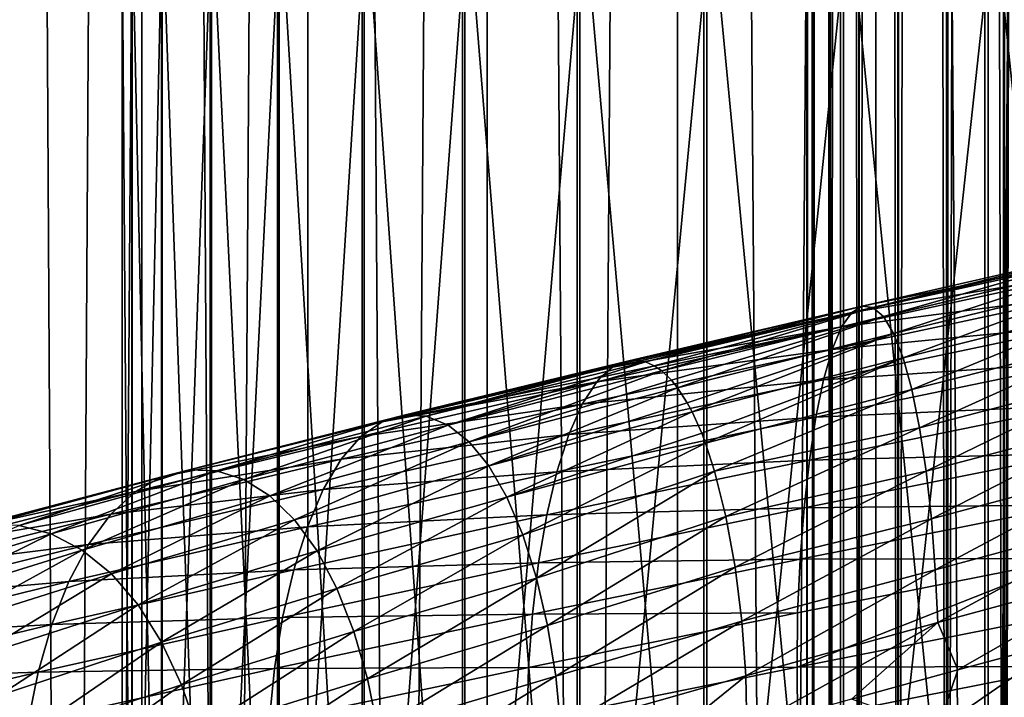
# Model space of a CAD drawing. Header units: metres. Extents: x -44 to 117, y -432 to 89.
# Tile 643 of 656: x -9.25 to -2.06, y -195.72 to -190.77. Entities that reach past the tile are written whole.
import ezdxf

# ---------------------------------------------------------------- set-up
doc = ezdxf.new("R2010")
doc.units = ezdxf.units.M
doc.layers.add('solid_125568', color=7, linetype='CONTINUOUS')

msp = doc.modelspace()

# ---------------------------------------------------------------- linework, layer by layer
at = {"layer": 'solid_125568'}
for points in [[(-3.456913, -15, 449.452515), (-3.456909, -205, 449.452484), (-3.5, -205, 450)], [(-3.5, -15, 450), (-3.5, -205, 450), (-3.458443, -205, 450.53775)], [(-3.456913, -15, 449.452515), (-3.5, -205, 450), (-3.5, -15, 450)], [(-3.456913, -15, 450.547516), (-3.5, -15, 450), (-3.458443, -205, 450.53775)], [(-3.456913, -15, 450.547516), (-3.458443, -205, 450.53775), (-3.331574, -205, 451.072662)], [(-3.456913, -15, 449.452515), (-3.328704, -15, 448.918457), (-3.456909, -205, 449.452484)], [(-3.328702, -15, 451.081543), (-3.456913, -15, 450.547516), (-3.331574, -205, 451.072662)], [(-3.328704, -15, 448.918457), (-3.328528, -205, 448.917908), (-3.456909, -205, 449.452484)], [(-3.328702, -15, 451.081543), (-3.331574, -205, 451.072662), (-3.122506, -205, 451.581116)], [(-3.328704, -15, 448.918457), (-3.118528, -15, 448.411041), (-3.328528, -205, 448.917908)], [(-3.118521, -15, 451.588959), (-3.328702, -15, 451.081543), (-3.122506, -205, 451.581116)], [(-3.118528, -15, 448.411041), (-3.118023, -205, 448.410065), (-3.328528, -205, 448.917908)], [(-3.118521, -15, 451.588959), (-3.122506, -205, 451.581116), (-2.836399, -205, 452.050568)], [(-3.118528, -15, 448.411041), (-2.831564, -15, 447.942749), (-3.118023, -205, 448.410065)], [(-2.83155, -15, 452.057251), (-3.118521, -15, 451.588959), (-2.836399, -205, 452.050568)], [(-2.831564, -15, 447.942749), (-2.83059, -205, 447.941406), (-3.118023, -205, 448.410065)], [(-2.83155, -15, 452.057251), (-2.836399, -205, 452.050568), (-2.48031, -205, 452.469421)], [(-2.831564, -15, 447.942749), (-2.474878, -15, 447.525146), (-2.83059, -205, 447.941406)], [(-2.474857, -15, 452.474884), (-2.83155, -15, 452.057251), (-2.48031, -205, 452.469421)], [(-2.474878, -15, 447.525146), (-2.473318, -205, 447.52356), (-2.83059, -205, 447.941406)], [(-2.474857, -15, 452.474884), (-2.48031, -205, 452.469421), (-2.063026, -205, 452.827362)], [(-2.44949, -21, 447.5), (-2.473318, -205, 447.52356), (-2.474878, -15, 447.525146)], [(-2.44949, -21, 452.5), (-2.474857, -15, 452.474884), (-2.063026, -205, 452.827362)], [(-2.44949, -21, 447.5), (-2.090868, -21.30682, 447.193176), (-2.473318, -205, 447.52356)], [(-2.090868, -21.306822, 452.806824), (-2.44949, -21, 452.5), (-2.063026, -205, 452.827362)], [(-2.090868, -21.30682, 447.193176), (-2.055024, -205, 447.16684), (-2.473318, -205, 447.52356)], [(-2.090868, -21.30682, 447.193176), (-1.716968, -21.549931, 446.950073), (-2.055024, -205, 447.16684)], [(-1.716967, -21.549931, 453.049927), (-2.090868, -21.306822, 452.806824), (-2.063026, -205, 452.827362)], [(-1.716967, -21.549931, 453.049927), (-2.063026, -205, 452.827362), (-1.594842, -205, 453.115509)], [(-1.509208, -312.366974, 242.247192), (-1.509208, -117.572006, 207.899582), (-2.998006, -117.617592, 207.641052)], [(-2.998006, -312.412567, 241.988663), (-2.998006, -117.617592, 207.641052), (-4.446262, -117.692879, 207.214066)], [(-2.998006, -312.412567, 241.988663), (-1.509208, -312.366974, 242.247192), (-2.998006, -117.617592, 207.641052)], [(-4.446262, -312.487854, 241.561676), (-4.446262, -117.692879, 207.214066), (-5.834389, -117.79686, 206.62439)], [(-4.446262, -312.487854, 241.561676), (-2.998006, -312.412567, 241.988663), (-4.446262, -117.692879, 207.214066)], [(-5.834389, -312.591827, 240.972), (-5.834389, -117.79686, 206.62439), (-7.143617, -117.928116, 205.87999)], [(-5.834389, -312.591827, 240.972), (-4.446262, -312.487854, 241.561676), (-5.834389, -117.79686, 206.62439)], [(-7.143617, -312.723083, 240.2276), (-7.143617, -117.928116, 205.87999), (-8.356239, -118.084877, 204.990936)], [(-7.143617, -312.723083, 240.2276), (-5.834389, -312.591827, 240.972), (-7.143617, -117.928116, 205.87999)], [(-8.356239, -312.879852, 239.338547), (-8.356239, -118.084877, 204.990936), (-9.455857, -118.26503, 203.969254)], [(-8.356239, -312.879852, 239.338547), (-7.143617, -312.723083, 240.2276), (-8.356239, -118.084877, 204.990936)], [(-9.455857, -313.059998, 238.316864), (-8.356239, -312.879852, 239.338547), (-9.455857, -118.26503, 203.969254)], [(-9.455857, -316.158295, 220.745651), (-9.455857, -121.363304, 186.398041), (-8.356239, -121.543457, 185.376373)], [(-8.356239, -316.33844, 219.723969), (-9.455857, -316.158295, 220.745651), (-8.356239, -121.543457, 185.376373)], [(-8.356239, -316.33844, 219.723969), (-8.356239, -121.543457, 185.376373), (-7.143617, -121.700218, 184.48732)], [(-7.143617, -316.495209, 218.83493), (-8.356239, -316.33844, 219.723969), (-7.143617, -121.700218, 184.48732)], [(-7.143617, -316.495209, 218.83493), (-7.143617, -121.700218, 184.48732), (-5.834389, -121.831474, 183.74292)], [(-5.834389, -316.626465, 218.09053), (-7.143617, -316.495209, 218.83493), (-5.834389, -121.831474, 183.74292)], [(-5.834389, -316.626465, 218.09053), (-5.834389, -121.831474, 183.74292), (-4.446262, -121.935455, 183.153229)], [(-4.446262, -316.730438, 217.500839), (-5.834389, -316.626465, 218.09053), (-4.446262, -121.935455, 183.153229)], [(-4.446262, -316.730438, 217.500839), (-4.446262, -121.935455, 183.153229), (-2.998006, -122.010742, 182.726242)], [(-2.998006, -316.805725, 217.073853), (-4.446262, -316.730438, 217.500839), (-2.998006, -122.010742, 182.726242)], [(-2.998006, -316.805725, 217.073853), (-2.998006, -122.010742, 182.726242), (-1.509208, -122.056328, 182.467712)], [(-1.509208, -316.851318, 216.815323), (-2.998006, -316.805725, 217.073853), (-1.509208, -122.056328, 182.467712)], [(-3.232239, -189.580963, 953.600159), (-2.177384, -200.108276, 954.21637), (-2.177384, -189.558655, 953.954407)], [(-2.177384, -189.558655, 953.954407), (-1.085199, -200.105591, 954.43042), (-1.085199, -189.545227, 954.168091)], [(-2.177384, -189.558655, 953.954407), (-2.177384, -200.108276, 954.21637), (-1.085199, -200.105591, 954.43042)], [(-5.158569, -189.650391, 952.49646), (-4.231679, -200.118881, 953.371704), (-4.231679, -189.611694, 953.111389)], [(-4.231679, -189.611694, 953.111389), (-3.232239, -200.112747, 953.86145), (-3.232239, -189.580963, 953.600159)], [(-4.231679, -189.611694, 953.111389), (-4.231679, -200.118881, 953.371704), (-3.232239, -200.112747, 953.86145)], [(-3.232239, -189.580963, 953.600159), (-3.232239, -200.112747, 953.86145), (-2.177384, -200.108276, 954.21637)], [(-6.732651, -189.748795, 950.932373), (-5.997018, -200.135818, 952.023743), (-5.997018, -189.69635, 951.76593)], [(-5.997018, -189.69635, 951.76593), (-5.158569, -200.126633, 952.755615), (-5.158569, -189.650391, 952.49646)], [(-5.997018, -189.69635, 951.76593), (-5.997018, -200.135818, 952.023743), (-5.158569, -200.126633, 952.755615)], [(-5.158569, -189.650391, 952.49646), (-5.158569, -200.126633, 952.755615), (-4.231679, -200.118881, 953.371704)], [(-7.352857, -189.806824, 950.009949), (-6.732651, -200.146332, 951.188538), (-6.732651, -189.748795, 950.932373)], [(-6.732651, -189.748795, 950.932373), (-6.732651, -200.146332, 951.188538), (-5.997018, -200.135818, 952.023743)], [(-7.847002, -189.869461, 949.014587), (-7.352857, -200.157928, 950.264404), (-7.352857, -189.806824, 950.009949)], [(-7.352857, -189.806824, 950.009949), (-7.352857, -200.157928, 950.264404), (-6.732651, -200.146332, 951.188538)], [(-8.206614, -189.935593, 947.963318), (-7.847002, -200.170471, 949.267151), (-7.847002, -189.869461, 949.014587)], [(-7.847002, -189.869461, 949.014587), (-7.847002, -200.170471, 949.267151), (-7.352857, -200.157928, 950.264404)], [(-8.425529, -190.00412, 946.874146), (-8.206614, -200.183701, 948.213867), (-8.206614, -189.935593, 947.963318)], [(-8.206614, -189.935593, 947.963318), (-8.206614, -200.183701, 948.213867), (-7.847002, -200.170471, 949.267151)], [(-8.499991, -190.073853, 945.765808), (-8.425529, -200.197418, 947.12262), (-8.425529, -190.00412, 946.874146)], [(-8.425529, -190.00412, 946.874146), (-8.425529, -200.197418, 947.12262), (-8.206614, -200.183701, 948.213867)], [(-8.499991, -190.073853, 945.765808), (-8.499991, -200.21138, 946.012146), (-8.425529, -200.197418, 947.12262)], [(-8.428726, -190.1436, 944.657227), (-8.499991, -200.21138, 946.012146), (-8.499991, -190.073853, 945.765808)], [(-8.428726, -190.1436, 944.657227), (-8.428726, -200.225342, 944.901428), (-8.499991, -200.21138, 946.012146)], [(-8.212955, -190.212158, 943.567383), (-8.428726, -200.225342, 944.901428), (-8.428726, -190.1436, 944.657227)], [(-8.212955, -190.212158, 943.567383), (-8.212955, -200.239059, 943.80957), (-8.428726, -200.225342, 944.901428)], [(-7.856378, -190.278366, 942.515076), (-8.212955, -200.239059, 943.80957), (-8.212955, -190.212158, 943.567383)], [(-7.856378, -190.278366, 942.515076), (-7.856378, -200.252304, 942.755249), (-8.212955, -200.239059, 943.80957)], [(-7.365107, -190.34108, 941.518311), (-7.856378, -200.252304, 942.755249), (-7.856378, -190.278366, 942.515076)], [(-7.365107, -190.34108, 941.518311), (-7.365107, -200.264862, 941.756592), (-7.856378, -200.252304, 942.755249)], [(-6.747565, -190.399216, 940.594116), (-7.365107, -200.264862, 941.756592), (-7.365107, -190.34108, 941.518311)], [(-6.747565, -190.399216, 940.594116), (-6.747565, -200.276489, 940.830627), (-7.365107, -200.264862, 941.756592)], [(-6.01434, -190.451797, 939.758423), (-6.747565, -200.276489, 940.830627), (-6.747565, -190.399216, 940.594116)], [(-6.01434, -190.451797, 939.758423), (-6.01434, -200.287018, 939.993286), (-6.747565, -200.276489, 940.830627)], [(-5.178002, -190.497894, 939.025452), (-6.01434, -200.287018, 939.993286), (-6.01434, -190.451797, 939.758423)], [(-5.178002, -190.497894, 939.025452), (-5.178002, -200.296234, 939.258972), (-6.01434, -200.287018, 939.993286)], [(-4.252891, -190.536758, 938.407898), (-5.178002, -200.296234, 939.258972), (-5.178002, -190.497894, 939.025452)], [(-4.252891, -190.536758, 938.407898), (-4.252891, -200.304016, 938.640198), (-5.178002, -200.296234, 939.258972)], [(-3.254865, -190.567673, 937.916199), (-4.252891, -200.304016, 938.640198), (-4.252891, -190.536758, 938.407898)], [(-3.254865, -190.567673, 937.916199), (-3.254865, -200.310181, 938.147644), (-4.252891, -200.304016, 938.640198)], [(-2.201037, -190.590179, 937.55896), (-3.254865, -200.310181, 938.147644), (-3.254865, -190.567673, 937.916199)], [(-2.201037, -190.590179, 937.55896), (-2.201037, -200.314713, 937.789673), (-3.254865, -200.310181, 938.147644)], [(-1.109473, -190.60379, 937.342163), (-2.201037, -200.314713, 937.789673), (-2.201037, -190.590179, 937.55896)], [(-1.109473, -190.60379, 937.342163), (-1.109473, -200.317413, 937.572449), (-2.201037, -200.314713, 937.789673)], [(-1.390357, -192.513367, 964.824829), (-3.172688, -192.909531, 964.590393), (-1.423048, -192.61792, 965.219116)], [(-3.095595, -192.862213, 964.188904), (-3.172688, -192.909531, 964.590393), (-1.390357, -192.513367, 964.824829)], [(-1.356384, -192.466858, 964.417358), (-3.095595, -192.862213, 964.188904), (-1.390357, -192.513367, 964.824829)], [(-3.017947, -192.872299, 963.783691), (-3.095595, -192.862213, 964.188904), (-1.356384, -192.466858, 964.417358)], [(-1.322362, -192.477829, 964.006226), (-3.017947, -192.872299, 963.783691), (-1.356384, -192.466858, 964.417358)], [(-2.941512, -192.939148, 963.384277), (-3.017947, -192.872299, 963.783691), (-1.322362, -192.477829, 964.006226)], [(-1.289036, -192.545609, 963.601074), (-2.941512, -192.939148, 963.384277), (-1.322362, -192.477829, 964.006226)], [(-2.867738, -193.062042, 963.000183), (-2.941512, -192.939148, 963.384277), (-1.289036, -192.545609, 963.601074)], [(-1.256828, -192.669449, 963.211548), (-2.867738, -193.062042, 963.000183), (-1.289036, -192.545609, 963.601074)], [(-1.423048, -192.61792, 965.219116), (-3.246978, -193.014786, 964.97876), (-1.45321, -192.781097, 965.590576)], [(-3.172688, -192.909531, 964.590393), (-3.246978, -193.014786, 964.97876), (-1.423048, -192.61792, 965.219116)], [(-2.798162, -193.240234, 962.640991), (-2.867738, -193.062042, 963.000183), (-1.256828, -192.669449, 963.211548)], [(-1.226248, -192.848587, 962.847229), (-2.798162, -193.240234, 962.640991), (-1.256828, -192.669449, 963.211548)], [(-1.45321, -192.781097, 965.590576), (-3.316201, -193.178543, 965.344604), (-1.480229, -193.002106, 965.930359)], [(-3.246978, -193.014786, 964.97876), (-3.316201, -193.178543, 965.344604), (-1.45321, -192.781097, 965.590576)], [(-3.095595, -192.862213, 964.188904), (-4.799895, -193.260696, 963.777283), (-3.172688, -192.909531, 964.590393)], [(-4.748225, -193.257553, 963.608032), (-4.799895, -193.260696, 963.777283), (-3.095595, -192.862213, 964.188904)], [(-4.679082, -193.269806, 963.381287), (-4.748225, -193.257553, 963.608032), (-3.095595, -192.862213, 964.188904)], [(-3.017947, -192.872299, 963.783691), (-4.679082, -193.269806, 963.381287), (-3.095595, -192.862213, 964.188904)], [(-4.61583, -193.297699, 963.173645), (-4.679082, -193.269806, 963.381287), (-3.017947, -192.872299, 963.783691)], [(-4.560133, -193.335953, 962.990967), (-4.61583, -193.297699, 963.173645), (-3.017947, -192.872299, 963.783691)], [(-2.941512, -192.939148, 963.384277), (-4.560133, -193.335953, 962.990967), (-3.017947, -192.872299, 963.783691)], [(-2.734552, -193.471878, 962.315186), (-2.798162, -193.240234, 962.640991), (-1.226248, -192.848587, 962.847229)], [(-1.198137, -193.081146, 962.516968), (-2.734552, -193.471878, 962.315186), (-1.226248, -192.848587, 962.847229)], [(-3.172688, -192.909531, 964.590393), (-4.919525, -193.309158, 964.168823), (-3.246978, -193.014786, 964.97876)], [(-4.879911, -193.28656, 964.039124), (-4.919525, -193.309158, 964.168823), (-3.172688, -192.909531, 964.590393)], [(-4.799895, -193.260696, 963.777283), (-4.879911, -193.28656, 964.039124), (-3.172688, -192.909531, 964.590393)], [(-4.489429, -193.404037, 962.759521), (-4.560133, -193.335953, 962.990967), (-2.941512, -192.939148, 963.384277)], [(-4.445645, -193.458023, 962.616577), (-4.489429, -193.404037, 962.759521), (-2.941512, -192.939148, 963.384277)], [(-2.867738, -193.062042, 963.000183), (-4.445645, -193.458023, 962.616577), (-2.941512, -192.939148, 963.384277)], [(-3.246978, -193.014786, 964.97876), (-5.034499, -193.415283, 964.546509), (-3.316201, -193.178543, 965.344604)], [(-5.003768, -193.380585, 964.445313), (-5.034499, -193.415283, 964.546509), (-3.246978, -193.014786, 964.97876)], [(-4.919525, -193.309158, 964.168823), (-5.003768, -193.380585, 964.445313), (-3.246978, -193.014786, 964.97876)], [(-1.480229, -193.002106, 965.930359), (-3.378807, -193.399979, 965.679199), (-1.50414, -193.27417, 966.232544)], [(-3.316201, -193.178543, 965.344604), (-3.378807, -193.399979, 965.679199), (-1.480229, -193.002106, 965.930359)], [(-4.373415, -193.569153, 962.381775), (-4.445645, -193.458023, 962.616577), (-2.867738, -193.062042, 963.000183)], [(-4.338282, -193.634476, 962.268005), (-4.373415, -193.569153, 962.381775), (-2.867738, -193.062042, 963.000183)], [(-2.798162, -193.240234, 962.640991), (-4.338282, -193.634476, 962.268005), (-2.867738, -193.062042, 963.000183)], [(-2.678274, -193.75029, 962.028076), (-2.734552, -193.471878, 962.315186), (-1.198137, -193.081146, 962.516968)], [(-1.173272, -193.360413, 962.226074), (-2.678274, -193.75029, 962.028076), (-1.198137, -193.081146, 962.516968)], [(-3.316201, -193.178543, 965.344604), (-5.141522, -193.578979, 964.901245), (-3.378807, -193.399979, 965.679199)], [(-5.034499, -193.415283, 964.546509), (-5.141522, -193.578979, 964.901245), (-3.316201, -193.178543, 965.344604)], [(-6.441608, -193.658997, 963.18573), (-4.879911, -193.28656, 964.039124), (-4.799895, -193.260696, 963.777283)], [(-6.280015, -193.66713, 962.80603), (-6.441608, -193.658997, 963.18573), (-4.799895, -193.260696, 963.777283)], [(-6.441608, -193.658997, 963.18573), (-4.919525, -193.309158, 964.168823), (-4.879911, -193.28656, 964.039124)], [(-6.280015, -193.66713, 962.80603), (-4.799895, -193.260696, 963.777283), (-4.748225, -193.257553, 963.608032)], [(-6.280015, -193.66713, 962.80603), (-4.748225, -193.257553, 963.608032), (-4.679082, -193.269806, 963.381287)], [(-6.120615, -193.731796, 962.431519), (-6.280015, -193.66713, 962.80603), (-4.679082, -193.269806, 963.381287)], [(-6.120615, -193.731796, 962.431519), (-4.679082, -193.269806, 963.381287), (-4.61583, -193.297699, 963.173645)], [(-6.120615, -193.731796, 962.431519), (-4.61583, -193.297699, 963.173645), (-4.560133, -193.335953, 962.990967)], [(-4.268591, -193.789764, 962.042969), (-4.338282, -193.634476, 962.268005), (-2.798162, -193.240234, 962.640991)], [(-4.240122, -193.864273, 961.951294), (-4.268591, -193.789764, 962.042969), (-2.798162, -193.240234, 962.640991)], [(-2.734552, -193.471878, 962.315186), (-4.240122, -193.864273, 961.951294), (-2.798162, -193.240234, 962.640991)], [(-1.50414, -193.27417, 966.232544), (-3.434223, -193.672333, 965.976624), (-1.524873, -193.588989, 966.492065)], [(-3.378807, -193.399979, 965.679199), (-3.434223, -193.672333, 965.976624), (-1.50414, -193.27417, 966.232544)], [(-6.60166, -193.708008, 963.561707), (-5.003768, -193.380585, 964.445313), (-4.919525, -193.309158, 964.168823)], [(-6.441608, -193.658997, 963.18573), (-6.60166, -193.708008, 963.561707), (-4.919525, -193.309158, 964.168823)], [(-5.966847, -193.852356, 962.071289), (-6.120615, -193.731796, 962.431519), (-4.560133, -193.335953, 962.990967)], [(-5.966847, -193.852356, 962.071289), (-4.560133, -193.335953, 962.990967), (-4.489429, -193.404037, 962.759521)], [(-2.630401, -194.067596, 961.78418), (-2.678274, -193.75029, 962.028076), (-1.173272, -193.360413, 962.226074)], [(-1.152218, -193.678528, 961.979065), (-2.630401, -194.067596, 961.78418), (-1.173272, -193.360413, 962.226074)], [(-6.755982, -193.81459, 963.925293), (-5.141522, -193.578979, 964.901245), (-5.034499, -193.415283, 964.546509)], [(-6.60166, -193.708008, 963.561707), (-6.755982, -193.81459, 963.925293), (-5.034499, -193.415283, 964.546509)], [(-6.60166, -193.708008, 963.561707), (-5.034499, -193.415283, 964.546509), (-5.003768, -193.380585, 964.445313)], [(-5.966847, -193.852356, 962.071289), (-4.489429, -193.404037, 962.759521), (-4.445645, -193.458023, 962.616577)], [(-3.378807, -193.399979, 965.679199), (-5.238699, -193.799973, 965.226013), (-3.434223, -193.672333, 965.976624)], [(-5.141522, -193.578979, 964.901245), (-5.238699, -193.799973, 965.226013), (-3.378807, -193.399979, 965.679199)], [(-5.822231, -194.028183, 961.734314), (-5.966847, -193.852356, 962.071289), (-4.445645, -193.458023, 962.616577)], [(-5.822231, -194.028183, 961.734314), (-4.445645, -193.458023, 962.616577), (-4.373415, -193.569153, 962.381775)], [(-4.174036, -194.066849, 961.73877), (-4.240122, -193.864273, 961.951294), (-2.734552, -193.471878, 962.315186)], [(-2.678274, -193.75029, 962.028076), (-4.174036, -194.066849, 961.73877), (-2.734552, -193.471878, 962.315186)], [(-6.900374, -193.979248, 964.267761), (-5.238699, -193.799973, 965.226013), (-5.141522, -193.578979, 964.901245)], [(-6.755982, -193.81459, 963.925293), (-6.900374, -193.979248, 964.267761), (-5.141522, -193.578979, 964.901245)], [(-5.822231, -194.028183, 961.734314), (-4.373415, -193.569153, 962.381775), (-4.338282, -193.634476, 962.268005)], [(-1.524873, -193.588989, 966.492065), (-3.481867, -193.987274, 966.231934), (-1.541976, -193.938126, 966.703918)], [(-3.434223, -193.672333, 965.976624), (-3.481867, -193.987274, 966.231934), (-1.524873, -193.588989, 966.492065)], [(-6.441608, -193.658997, 963.18573), (-8.010955, -194.058731, 962.424011), (-6.60166, -193.708008, 963.561707)], [(-7.809991, -194.065811, 962.063599), (-8.010955, -194.058731, 962.424011), (-6.441608, -193.658997, 963.18573)], [(-6.280015, -193.66713, 962.80603), (-7.809991, -194.065811, 962.063599), (-6.441608, -193.658997, 963.18573)], [(-5.690326, -194.257446, 961.428589), (-5.822231, -194.028183, 961.734314), (-4.338282, -193.634476, 962.268005)], [(-5.690326, -194.257446, 961.428589), (-4.338282, -193.634476, 962.268005), (-4.268591, -193.789764, 962.042969)], [(-6.60166, -193.708008, 963.561707), (-8.209907, -194.108551, 962.780823), (-6.755982, -193.81459, 963.925293)], [(-8.010955, -194.058731, 962.424011), (-8.209907, -194.108551, 962.780823), (-6.60166, -193.708008, 963.561707)], [(-7.611679, -194.129257, 961.708008), (-7.809991, -194.065811, 962.063599), (-6.280015, -193.66713, 962.80603)], [(-6.120615, -193.731796, 962.431519), (-7.611679, -194.129257, 961.708008), (-6.280015, -193.66713, 962.80603)], [(-7.420394, -194.248489, 961.365906), (-7.611679, -194.129257, 961.708008), (-6.120615, -193.731796, 962.431519)], [(-5.966847, -193.852356, 962.071289), (-7.420394, -194.248489, 961.365906), (-6.120615, -193.731796, 962.431519)], [(-3.434223, -193.672333, 965.976624), (-5.325021, -194.072311, 965.515625), (-3.481867, -193.987274, 966.231934)], [(-5.238699, -193.799973, 965.226013), (-5.325021, -194.072311, 965.515625), (-3.434223, -193.672333, 965.976624)], [(-2.591784, -194.415863, 961.588013), (-2.630401, -194.067596, 961.78418), (-1.152218, -193.678528, 961.979065)], [(-1.135315, -194.027512, 961.780579), (-2.591784, -194.415863, 961.588013), (-1.152218, -193.678528, 961.979065)], [(-7.031473, -194.20108, 964.580872), (-5.325021, -194.072311, 965.515625), (-5.238699, -193.799973, 965.226013)], [(-6.900374, -193.979248, 964.267761), (-7.031473, -194.20108, 964.580872), (-5.238699, -193.799973, 965.226013)], [(-5.690326, -194.257446, 961.428589), (-4.268591, -193.789764, 962.042969), (-4.240122, -193.864273, 961.951294)], [(-4.091176, -194.39827, 961.472656), (-4.174036, -194.066849, 961.73877), (-2.678274, -193.75029, 962.028076)], [(-2.630401, -194.067596, 961.78418), (-4.091176, -194.39827, 961.472656), (-2.678274, -193.75029, 962.028076)], [(-6.755982, -193.81459, 963.925293), (-8.401761, -194.215698, 963.125732), (-6.900374, -193.979248, 964.267761)], [(-8.209907, -194.108551, 962.780823), (-8.401761, -194.215698, 963.125732), (-6.755982, -193.81459, 963.925293)], [(-7.240591, -194.422867, 961.045837), (-7.420394, -194.248489, 961.365906), (-5.966847, -193.852356, 962.071289)], [(-5.822231, -194.028183, 961.734314), (-7.240591, -194.422867, 961.045837), (-5.966847, -193.852356, 962.071289)], [(-5.573617, -194.533508, 961.158997), (-5.690326, -194.257446, 961.428589), (-4.240122, -193.864273, 961.951294)], [(-5.573617, -194.533508, 961.158997), (-4.240122, -193.864273, 961.951294), (-4.174036, -194.066849, 961.73877)], [(-1.541976, -193.938126, 966.703918), (-3.520776, -194.336411, 966.440186), (-1.554878, -194.313187, 966.862976)], [(-3.481867, -193.987274, 966.231934), (-3.520776, -194.336411, 966.440186), (-1.541976, -193.938126, 966.703918)], [(-6.900374, -193.979248, 964.267761), (-8.581414, -194.380585, 963.450684), (-7.031473, -194.20108, 964.580872)], [(-8.401761, -194.215698, 963.125732), (-8.581414, -194.380585, 963.450684), (-6.900374, -193.979248, 964.267761)], [(-3.481867, -193.987274, 966.231934), (-5.399256, -194.387833, 965.764526), (-3.520776, -194.336411, 966.440186)], [(-5.325021, -194.072311, 965.515625), (-5.399256, -194.387833, 965.764526), (-3.481867, -193.987274, 966.231934)], [(-8.010955, -194.058731, 962.424011), (-9.49031, -194.458344, 961.500305), (-8.209907, -194.108551, 962.780823)], [(-9.252234, -194.464386, 961.163208), (-9.49031, -194.458344, 961.500305), (-8.010955, -194.058731, 962.424011)], [(-7.809991, -194.065811, 962.063599), (-9.252234, -194.464386, 961.163208), (-8.010955, -194.058731, 962.424011)], [(-9.017237, -194.526581, 960.830566), (-9.252234, -194.464386, 961.163208), (-7.809991, -194.065811, 962.063599)], [(-7.611679, -194.129257, 961.708008), (-9.017237, -194.526581, 960.830566), (-7.809991, -194.065811, 962.063599)], [(-7.076666, -194.65065, 960.755432), (-7.240591, -194.422867, 961.045837), (-5.822231, -194.028183, 961.734314)], [(-7.147528, -194.473358, 964.859009), (-5.399256, -194.387833, 965.764526), (-5.325021, -194.072311, 965.515625)], [(-7.031473, -194.20108, 964.580872), (-7.147528, -194.473358, 964.859009), (-5.325021, -194.072311, 965.515625)], [(-5.690326, -194.257446, 961.428589), (-7.076666, -194.65065, 960.755432), (-5.822231, -194.028183, 961.734314)], [(-5.474154, -194.848511, 960.929749), (-5.573617, -194.533508, 961.158997), (-4.174036, -194.066849, 961.73877)], [(-5.474154, -194.848511, 960.929749), (-4.174036, -194.066849, 961.73877), (-4.091176, -194.39827, 961.472656)], [(-4.024086, -194.77002, 961.257874), (-4.091176, -194.39827, 961.472656), (-2.630401, -194.067596, 961.78418)], [(-2.591784, -194.415863, 961.588013), (-4.024086, -194.77002, 961.257874), (-2.630401, -194.067596, 961.78418)], [(-2.56322, -194.787125, 961.444153), (-2.591784, -194.415863, 961.588013), (-1.135315, -194.027512, 961.780579)], [(-1.122844, -194.399414, 961.635193), (-2.56322, -194.787125, 961.444153), (-1.135315, -194.027512, 961.780579)], [(-8.209907, -194.108551, 962.780823), (-9.725928, -194.508926, 961.833923), (-8.401761, -194.215698, 963.125732)], [(-9.49031, -194.458344, 961.500305), (-9.725928, -194.508926, 961.833923), (-8.209907, -194.108551, 962.780823)], [(-8.790584, -194.644363, 960.510437), (-9.017237, -194.526581, 960.830566), (-7.611679, -194.129257, 961.708008)], [(-7.420394, -194.248489, 961.365906), (-8.790584, -194.644363, 960.510437), (-7.611679, -194.129257, 961.708008)], [(-8.401761, -194.215698, 963.125732), (-9.953158, -194.616547, 962.156433), (-8.581414, -194.380585, 963.450684)], [(-9.725928, -194.508926, 961.833923), (-9.953158, -194.616547, 962.156433), (-8.401761, -194.215698, 963.125732)], [(-7.031473, -194.20108, 964.580872), (-8.744651, -194.602325, 963.747681), (-7.147528, -194.473358, 964.859009)], [(-8.581414, -194.380585, 963.450684), (-8.744651, -194.602325, 963.747681), (-7.031473, -194.20108, 964.580872)], [(-8.577614, -194.817215, 960.210938), (-8.790584, -194.644363, 960.510437), (-7.420394, -194.248489, 961.365906)], [(-7.240591, -194.422867, 961.045837), (-8.577614, -194.817215, 960.210938), (-7.420394, -194.248489, 961.365906)], [(-6.931626, -194.925201, 960.499268), (-7.076666, -194.65065, 960.755432), (-5.690326, -194.257446, 961.428589)], [(-5.573617, -194.533508, 961.158997), (-6.931626, -194.925201, 960.499268), (-5.690326, -194.257446, 961.428589)], [(-8.581414, -194.380585, 963.450684), (-10.166054, -194.78154, 962.460205), (-8.744651, -194.602325, 963.747681)], [(-9.953158, -194.616547, 962.156433), (-10.166054, -194.78154, 962.460205), (-8.581414, -194.380585, 963.450684)], [(-3.520776, -194.336411, 966.440186), (-5.4596, -194.737015, 965.96698), (-3.549869, -194.711319, 966.596313)], [(-5.399256, -194.387833, 965.764526), (-5.4596, -194.737015, 965.96698), (-3.520776, -194.336411, 966.440186)], [(-1.554878, -194.313187, 966.862976), (-3.549869, -194.711319, 966.596313), (-1.562985, -194.705734, 966.964233)], [(-3.520776, -194.336411, 966.440186), (-3.549869, -194.711319, 966.596313), (-1.554878, -194.313187, 966.862976)], [(-8.383511, -195.043365, 959.939148), (-8.577614, -194.817215, 960.210938), (-7.240591, -194.422867, 961.045837)], [(-7.076666, -194.65065, 960.755432), (-8.383511, -195.043365, 959.939148), (-7.240591, -194.422867, 961.045837)], [(-7.246948, -194.787781, 965.097473), (-5.4596, -194.737015, 965.96698), (-5.399256, -194.387833, 965.764526)], [(-7.147528, -194.473358, 964.859009), (-7.246948, -194.787781, 965.097473), (-5.399256, -194.387833, 965.764526)], [(-5.393771, -195.19458, 960.745056), (-5.474154, -194.848511, 960.929749), (-4.091176, -194.39827, 961.472656)], [(-5.393771, -195.19458, 960.745056), (-4.091176, -194.39827, 961.472656), (-4.024086, -194.77002, 961.257874)], [(-3.975703, -195.163239, 961.104248), (-4.024086, -194.77002, 961.257874), (-2.591784, -194.415863, 961.588013)], [(-2.56322, -194.787125, 961.444153), (-3.975703, -195.163239, 961.104248), (-2.591784, -194.415863, 961.588013)], [(-2.545506, -195.173416, 961.357056), (-2.56322, -194.787125, 961.444153), (-1.122844, -194.399414, 961.635193)], [(-1.115092, -194.78624, 961.547424), (-2.545506, -195.173416, 961.357056), (-1.122844, -194.399414, 961.635193)], [(-9.017237, -194.526581, 960.830566), (-10.320743, -194.922653, 959.808167), (-9.252234, -194.464386, 961.163208)], [(-10.061284, -195.038971, 959.513672), (-10.320743, -194.922653, 959.808167), (-9.017237, -194.526581, 960.830566)], [(-8.790584, -194.644363, 960.510437), (-10.061284, -195.038971, 959.513672), (-9.017237, -194.526581, 960.830566)], [(-7.147528, -194.473358, 964.859009), (-8.889159, -194.874191, 964.011475), (-7.246948, -194.787781, 965.097473)], [(-8.744651, -194.602325, 963.747681), (-8.889159, -194.874191, 964.011475), (-7.147528, -194.473358, 964.859009)], [(-6.807969, -195.238708, 960.28125), (-6.931626, -194.925201, 960.499268), (-5.573617, -194.533508, 961.158997)], [(-5.474154, -194.848511, 960.929749), (-6.807969, -195.238708, 960.28125), (-5.573617, -194.533508, 961.158997)], [(-8.744651, -194.602325, 963.747681), (-10.359595, -195.002975, 962.737793), (-8.889159, -194.874191, 964.011475)], [(-10.166054, -194.78154, 962.460205), (-10.359595, -195.002975, 962.737793), (-8.744651, -194.602325, 963.747681)], [(-9.817558, -195.21019, 959.238159), (-10.061284, -195.038971, 959.513672), (-8.790584, -194.644363, 960.510437)], [(-8.577614, -194.817215, 960.210938), (-9.817558, -195.21019, 959.238159), (-8.790584, -194.644363, 960.510437)], [(-8.211766, -195.316254, 959.69928), (-8.383511, -195.043365, 959.939148), (-7.076666, -194.65065, 960.755432)], [(-6.931626, -194.925201, 960.499268), (-8.211766, -195.316254, 959.69928), (-7.076666, -194.65065, 960.755432)], [(-7.327791, -195.136002, 965.291565), (-5.504533, -195.111298, 966.118347), (-5.4596, -194.737015, 965.96698)], [(-7.246948, -194.787781, 965.097473), (-7.327791, -195.136002, 965.291565), (-5.4596, -194.737015, 965.96698)], [(-3.549869, -194.711319, 966.596313), (-5.504533, -195.111298, 966.118347), (-3.568045, -195.103577, 966.695435)], [(-5.4596, -194.737015, 965.96698), (-5.504533, -195.111298, 966.118347), (-3.549869, -194.711319, 966.596313)], [(-1.562985, -194.705734, 966.964233), (-3.571111, -195.499481, 966.733154), (-1.552309, -195.099655, 967.003601)], [(-1.562985, -194.705734, 966.964233), (-3.568045, -195.103577, 966.695435), (-3.571111, -195.499481, 966.733154)], [(-3.549869, -194.711319, 966.596313), (-3.568045, -195.103577, 966.695435), (-1.562985, -194.705734, 966.964233)], [(-7.246948, -194.787781, 965.097473), (-9.01287, -195.187927, 964.237488), (-7.327791, -195.136002, 965.291565)], [(-8.889159, -194.874191, 964.011475), (-9.01287, -195.187927, 964.237488), (-7.246948, -194.787781, 965.097473)], [(-5.334255, -195.563751, 960.609314), (-5.393771, -195.19458, 960.745056), (-4.024086, -194.77002, 961.257874)], [(-5.334255, -195.563751, 960.609314), (-4.024086, -194.77002, 961.257874), (-3.975703, -195.163239, 961.104248)], [(-3.94699, -195.5616, 961.015015), (-3.975703, -195.163239, 961.104248), (-2.56322, -194.787125, 961.444153)], [(-2.545506, -195.173416, 961.357056), (-3.94699, -195.5616, 961.015015), (-2.56322, -194.787125, 961.444153)], [(-2.397725, -195.519547, 961.357178), (-2.545506, -195.173416, 961.357056), (-1.115092, -194.78624, 961.547424)], [(-1.612388, -195.306091, 961.472717), (-2.397725, -195.519547, 961.357178), (-1.115092, -194.78624, 961.547424)], [(-8.889159, -194.874191, 964.011475), (-10.530932, -195.274185, 962.984314), (-9.01287, -195.187927, 964.237488)], [(-10.359595, -195.002975, 962.737793), (-10.530932, -195.274185, 962.984314), (-8.889159, -194.874191, 964.011475)], [(-9.595474, -195.434631, 958.988037), (-9.817558, -195.21019, 959.238159), (-8.577614, -194.817215, 960.210938)], [(-8.383511, -195.043365, 959.939148), (-9.595474, -195.434631, 958.988037), (-8.577614, -194.817215, 960.210938)], [(-6.707996, -195.583282, 960.105591), (-6.807969, -195.238708, 960.28125), (-5.474154, -194.848511, 960.929749)], [(-5.393771, -195.19458, 960.745056), (-6.707996, -195.583282, 960.105591), (-5.474154, -194.848511, 960.929749)], [(-8.065305, -195.628067, 959.495117), (-8.211766, -195.316254, 959.69928), (-6.931626, -194.925201, 960.499268)], [(-6.807969, -195.238708, 960.28125), (-8.065305, -195.628067, 959.495117), (-6.931626, -194.925201, 960.499268)], [(-9.39897, -195.705719, 958.767273), (-9.595474, -195.434631, 958.988037), (-8.383511, -195.043365, 959.939148)], [(-8.211766, -195.316254, 959.69928), (-9.39897, -195.705719, 958.767273), (-8.383511, -195.043365, 959.939148)], [(-1.562792, -195.494385, 966.975281), (-1.552309, -195.099655, 967.003601), (-3.571111, -195.499481, 966.733154)], [(-7.327791, -195.136002, 965.291565), (-9.113383, -195.535187, 964.421326), (-7.388003, -195.509628, 965.436768)], [(-9.01287, -195.187927, 964.237488), (-9.113383, -195.535187, 964.421326), (-7.327791, -195.136002, 965.291565)], [(-7.388003, -195.509628, 965.436768), (-5.532561, -195.502823, 966.214294), (-5.504533, -195.111298, 966.118347)], [(-7.327791, -195.136002, 965.291565), (-7.388003, -195.509628, 965.436768), (-5.504533, -195.111298, 966.118347)], [(-3.568045, -195.103577, 966.695435), (-5.532561, -195.502823, 966.214294), (-3.571111, -195.499481, 966.733154)], [(-5.504533, -195.111298, 966.118347), (-5.532561, -195.502823, 966.214294), (-3.568045, -195.103577, 966.695435)], [(-5.297392, -195.948135, 960.526733), (-5.334255, -195.563751, 960.609314), (-3.975703, -195.163239, 961.104248)], [(-5.297392, -195.948135, 960.526733), (-3.975703, -195.163239, 961.104248), (-3.94699, -195.5616, 961.015015)], [(-3.937687, -195.946365, 960.989319), (-3.94699, -195.5616, 961.015015), (-2.545506, -195.173416, 961.357056)], [(-3.173897, -195.733002, 961.195801), (-3.937687, -195.946365, 960.989319), (-2.545506, -195.173416, 961.357056)], [(-2.397725, -195.519547, 961.357178), (-3.173897, -195.733002, 961.195801), (-2.545506, -195.173416, 961.357056)], [(-9.01287, -195.187927, 964.237488), (-10.677545, -195.586914, 963.195374), (-9.113383, -195.535187, 964.421326)], [(-10.530932, -195.274185, 962.984314), (-10.677545, -195.586914, 963.195374), (-9.01287, -195.187927, 964.237488)], [(-7.946865, -195.970978, 959.330383), (-8.065305, -195.628067, 959.495117), (-6.807969, -195.238708, 960.28125)], [(-6.707996, -195.583282, 960.105591), (-7.946865, -195.970978, 959.330383), (-6.807969, -195.238708, 960.28125)], [(-6.633958, -195.95105, 959.976257), (-6.707996, -195.583282, 960.105591), (-5.393771, -195.19458, 960.745056)], [(-5.334255, -195.563751, 960.609314), (-6.633958, -195.95105, 959.976257), (-5.393771, -195.19458, 960.745056)], [(-9.23136, -196.015686, 958.579224), (-9.39897, -195.705719, 958.767273), (-8.211766, -195.316254, 959.69928)], [(-8.065305, -195.628067, 959.495117), (-9.23136, -196.015686, 958.579224), (-8.211766, -195.316254, 959.69928)], [(-2.545058, -195.949677, 961.366577), (-2.397725, -195.519547, 961.357178), (-1.612388, -195.306091, 961.472717)], [(-1.114525, -195.563263, 961.558289), (-2.545058, -195.949677, 961.366577), (-1.612388, -195.306091, 961.472717)], [(-7.388003, -195.509628, 965.436768), (-9.188192, -195.907608, 964.558655), (-7.425511, -195.900253, 965.528442)], [(-9.113383, -195.535187, 964.421326), (-9.188192, -195.907608, 964.558655), (-7.388003, -195.509628, 965.436768)], [(-7.425511, -195.900253, 965.528442), (-5.542086, -195.89917, 966.249817), (-5.532561, -195.502823, 966.214294)], [(-7.388003, -195.509628, 965.436768), (-7.425511, -195.900253, 965.528442), (-5.532561, -195.502823, 966.214294)], [(-5.532561, -195.502823, 966.214294), (-5.542086, -195.89917, 966.249817), (-3.571111, -195.499481, 966.733154)], [(-3.567972, -195.891327, 966.705078), (-3.571111, -195.499481, 966.733154), (-5.542086, -195.89917, 966.249817)], [(-1.562792, -195.494385, 966.975281), (-3.571111, -195.499481, 966.733154), (-3.567972, -195.891327, 966.705078)], [(-1.562792, -195.494385, 966.975281), (-3.567972, -195.891327, 966.705078), (-1.555124, -195.889496, 966.884949)], [(-2.545058, -195.949677, 961.366577), (-3.173897, -195.733002, 961.195801), (-2.397725, -195.519547, 961.357178)], [(-9.113383, -195.535187, 964.421326), (-10.796598, -195.932907, 963.366882), (-9.188192, -195.907608, 964.558655)], [(-10.677545, -195.586914, 963.195374), (-10.796598, -195.932907, 963.366882), (-9.113383, -195.535187, 964.421326)], [(-7.859138, -196.337082, 959.208984), (-7.946865, -195.970978, 959.330383), (-6.707996, -195.583282, 960.105591)], [(-6.633958, -195.95105, 959.976257), (-7.859138, -196.337082, 959.208984), (-6.707996, -195.583282, 960.105591)], [(-6.588109, -196.334076, 959.897339), (-6.633958, -195.95105, 959.976257), (-5.334255, -195.563751, 960.609314)], [(-5.297392, -195.948135, 960.526733), (-6.588109, -196.334076, 959.897339), (-5.334255, -195.563751, 960.609314)], [(-5.297392, -195.948135, 960.526733), (-3.94699, -195.5616, 961.015015), (-4.684677, -196.157898, 960.739136)], [(-4.684677, -196.157898, 960.739136), (-3.94699, -195.5616, 961.015015), (-3.937687, -195.946365, 960.989319)], [(-2.562866, -196.33374, 961.462891), (-2.545058, -195.949677, 961.366577), (-1.114525, -195.563263, 961.558289)], [(-1.122269, -195.947495, 961.656677), (-2.562866, -196.33374, 961.462891), (-1.114525, -195.563263, 961.558289)], [(-9.095793, -196.356735, 958.427368), (-9.23136, -196.015686, 958.579224), (-8.065305, -195.628067, 959.495117)], [(-7.946865, -195.970978, 959.330383), (-9.095793, -196.356735, 958.427368), (-8.065305, -195.628067, 959.495117)], [(-9.23136, -196.015686, 958.579224), (-10.292776, -196.400757, 957.543396), (-9.39897, -195.705719, 958.767273)]]:
    msp.add_3dface(points, dxfattribs=at)

doc.saveas('drawing.dxf')
